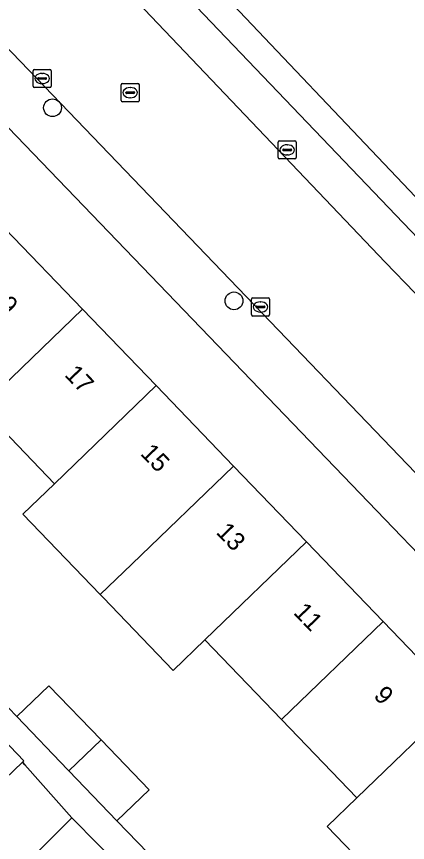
# Model space of a CAD drawing. Extents: x 159039 to 160102, y 381214 to 382524.
# Drawn here: x 159591 to 159612.56, y 382148.42 to 382193.93 of the extents above; entities that cross this region are included whole.
import ezdxf

# ---------------------------------------------------------------- set-up
doc = ezdxf.new("R2010")
doc.units = 0
for name, color, linetype in [('IMGEO_Boom', 7, 'Continuous'), ('IMGEO_Erf', 7, 'Continuous'), ('IMGEO_Groenvoorziening', 7, 'Continuous'), ('IMGEO_Kolk', 7, 'Continuous'), ('IMGEO_Pand', 7, 'Continuous'), ('IMGEO_Pand_nummerreeks', 7, 'Continuous'), ('IMGEO_Parkeervlak_open', 7, 'Continuous'), ('IMGEO_Rijbaan_lokaal_open', 7, 'Continuous'), ('IMGEO_Rioolput', 7, 'Continuous'), ('IMGEO_Voetpad_open', 7, 'Continuous')]:
    doc.layers.add(name, color=color, linetype=linetype)

msp = doc.modelspace()

# ---------------------------------------------------------------- linework, layer by layer
at = {"layer": 'IMGEO_Boom'}
for centre in [(159592.983, 382188.907), (159602.989, 382178.266)]:
    msp.add_circle(centre, 0.489, dxfattribs=at)
at = {"layer": 'IMGEO_Erf'}
for points in [[(159587.584, 382188.304), (159586.022, 382186.754), (159590.362, 382182.247), (159594.639, 382177.806), (159598.696, 382173.594), (159602.963, 382169.164), (159606.989, 382164.984), (159611.213, 382160.598), (159615.372, 382156.28), (159619.584, 382151.907), (159623.724, 382147.608), (159627.917, 382143.255), (159632.003, 382139.012), (159634.861, 382141.764), (159590.054, 382188.286)], [(159610.532, 382146.805), (159608.127, 382149.301), (159609.764, 382150.878), (159605.605, 382155.197), (159601.38, 382159.582), (159599.638, 382157.905), (159595.77, 382161.921), (159595.614, 382162.083), (159591.346, 382166.515), (159593.088, 382168.193), (159589.031, 382172.404)], [(159592.183, 382147.929), (159594.041, 382149.774), (159591.455, 382152.71), (159591.321, 382152.849), (159589.422, 382151.021), (159586.751, 382153.794), (159583.753, 382156.907), (159585.652, 382158.735), (159584.458, 382159.975), (159582.651, 382158.235), (159576.922, 382152.681), (159580.388, 382149.078), (159581.089, 382148.347)], [(159588.243, 382158.227), (159591.009, 382155.356), (159592.778, 382157.06), (159595.657, 382154.07), (159598.305, 382151.321), (159596.536, 382149.617), (159599.392, 382146.652)]]:
    msp.add_lwpolyline(points, dxfattribs=at)
at = {"layer": 'IMGEO_Groenvoorziening'}
msp.add_lwpolyline([(159578.678, 382216.857), (159596.343, 382198.603), (159599.113, 382198.62), (159615.415, 382181.447), (159633.755, 382193.439), (159628.279, 382202.233)], dxfattribs=at)
at = {"layer": 'IMGEO_Kolk'}
for p, q in [((159591.909, 382190.093), (159591.909, 382190.945)), ((159591.984, 382191.019), (159592.836, 382191.019)), ((159592.397, 382190.799), (159592.422, 382190.799)), ((159592.91, 382190.945), (159592.91, 382190.093)), ((159592.168, 382190.513), (159592.168, 382190.525)), ((159592.606, 382190.476), (159592.208, 382190.476)), ((159592.211, 382190.562), (159592.609, 382190.562)), ((159592.42, 382190.239), (159592.395, 382190.239)), ((159592.652, 382190.525), (159592.652, 382190.513)), ((159592.836, 382190.019), (159591.984, 382190.019)), ((159605.425, 382186.157), (159605.425, 382187.009)), ((159605.5, 382187.083), (159606.352, 382187.083)), ((159606.426, 382187.009), (159606.426, 382186.157)), ((159605.684, 382186.577), (159605.684, 382186.589)), ((159606.122, 382186.54), (159605.724, 382186.54)), ((159605.727, 382186.626), (159606.125, 382186.626)), ((159605.913, 382186.863), (159605.938, 382186.863)), ((159606.168, 382186.589), (159606.168, 382186.577)), ((159606.352, 382186.083), (159605.5, 382186.083)), ((159605.936, 382186.303), (159605.911, 382186.303)), ((159603.951, 382177.505), (159603.951, 382178.357)), ((159604.026, 382178.431), (159604.878, 382178.431)), ((159604.952, 382178.357), (159604.952, 382177.505)), ((159604.21, 382177.925), (159604.21, 382177.937)), ((159604.648, 382177.888), (159604.25, 382177.888)), ((159604.253, 382177.974), (159604.651, 382177.974)), ((159604.439, 382178.211), (159604.464, 382178.211)), ((159604.694, 382177.937), (159604.694, 382177.925)), ((159604.878, 382177.431), (159604.026, 382177.431)), ((159604.462, 382177.651), (159604.437, 382177.651))]:
    msp.add_line(p, q, dxfattribs=at)
for points in [[(159591.909, 382190.093), (159591.909, 382190.945)], [(159591.984, 382191.019), (159592.836, 382191.019)], [(159592.91, 382190.945), (159592.91, 382190.093)], [(159592.836, 382190.019), (159591.984, 382190.019)], [(159605.425, 382186.157), (159605.425, 382187.009)], [(159605.5, 382187.083), (159606.352, 382187.083)], [(159606.426, 382187.009), (159606.426, 382186.157)], [(159606.352, 382186.083), (159605.5, 382186.083)], [(159603.951, 382177.505), (159603.951, 382178.357)], [(159604.026, 382178.431), (159604.878, 382178.431)], [(159604.952, 382178.357), (159604.952, 382177.505)], [(159604.878, 382177.431), (159604.026, 382177.431)]]:
    msp.add_lwpolyline(points, dxfattribs=at)
for centre, radius, start, end in [((159591.986, 382190.943), 0.0765, 91.552, 178.448), ((159591.986, 382190.943), 0.0765, 91.552, 178.448), ((159592.834, 382190.943), 0.0765, 1.552, 88.448), ((159592.834, 382190.943), 0.0765, 1.552, 88.448), ((159592.208, 382190.522), 0.0403, 85.8775, 175.7526), ((159592.205, 382190.512), 0.0366, 178.938, 274.7102), ((159592.609, 382190.519), 0.043, 264.8664, 352.4533), ((159592.613, 382190.524), 0.0386, 1.7309, 96.639), ((159591.986, 382190.095), 0.0765, 181.552, 268.448), ((159591.986, 382190.095), 0.0765, 181.552, 268.448), ((159592.834, 382190.095), 0.0765, 271.552, 358.448), ((159592.834, 382190.095), 0.0765, 271.552, 358.448), ((159605.502, 382187.007), 0.0765, 91.552, 178.448), ((159605.502, 382187.007), 0.0765, 91.552, 178.448), ((159606.35, 382187.007), 0.0765, 1.552, 88.448), ((159606.35, 382187.007), 0.0765, 1.552, 88.448), ((159605.724, 382186.586), 0.0403, 85.8775, 175.7526), ((159605.721, 382186.576), 0.0366, 178.938, 274.7102), ((159606.125, 382186.583), 0.043, 264.8664, 352.4533), ((159606.129, 382186.588), 0.0386, 1.7309, 96.639), ((159605.502, 382186.159), 0.0765, 181.552, 268.448), ((159605.502, 382186.159), 0.0765, 181.552, 268.448), ((159606.35, 382186.159), 0.0765, 271.552, 358.448), ((159606.35, 382186.159), 0.0765, 271.552, 358.448), ((159604.028, 382178.355), 0.0765, 91.552, 178.448), ((159604.028, 382178.355), 0.0765, 91.552, 178.448), ((159604.876, 382178.355), 0.0765, 1.552, 88.448), ((159604.876, 382178.355), 0.0765, 1.552, 88.448), ((159604.25, 382177.934), 0.0403, 85.8775, 175.7526), ((159604.247, 382177.924), 0.0366, 178.938, 274.7102), ((159604.651, 382177.931), 0.043, 264.8664, 352.4533), ((159604.655, 382177.936), 0.0386, 1.7309, 96.639), ((159604.028, 382177.507), 0.0765, 181.552, 268.448), ((159604.028, 382177.507), 0.0765, 181.552, 268.448), ((159604.876, 382177.507), 0.0765, 271.552, 358.448), ((159604.876, 382177.507), 0.0765, 271.552, 358.448)]:
    msp.add_arc(centre, radius, start, end, dxfattribs=at)
for centre, major_axis, ratio, start_param, end_param in [((159592.396, 382190.519), (-0.387, 0.002), 0.722429, 4.712389, 7.853982), ((159592.421, 382190.519), (-0.39, 0.002), 0.717154, 1.570796, 4.712389), ((159605.912, 382186.583), (-0.387, 0.002), 0.722429, 4.712389, 7.853982), ((159605.937, 382186.583), (-0.39, 0.002), 0.717154, 1.570796, 4.712389), ((159604.438, 382177.931), (-0.387, 0.002), 0.722429, 4.712389, 7.853982), ((159604.463, 382177.931), (-0.39, 0.002), 0.717154, 1.570796, 4.712389)]:
    msp.add_ellipse(centre, major_axis=major_axis, ratio=ratio, start_param=start_param, end_param=end_param, dxfattribs=at)
at = {"layer": 'IMGEO_Pand'}
for points in [[(159594.639, 382177.806), (159590.362, 382182.247), (159584.754, 382176.845), (159589.031, 382172.404)], [(159594.639, 382177.806), (159589.031, 382172.404), (159593.088, 382168.193), (159598.696, 382173.594)], [(159602.963, 382169.164), (159598.696, 382173.594), (159593.088, 382168.193), (159591.346, 382166.515), (159595.614, 382162.083), (159597.356, 382163.762)], [(159606.989, 382164.984), (159602.963, 382169.164), (159597.356, 382163.762), (159595.614, 382162.083), (159595.77, 382161.921), (159599.638, 382157.905), (159601.38, 382159.582)], [(159611.213, 382160.598), (159606.989, 382164.984), (159601.38, 382159.582), (159605.605, 382155.197)], [(159611.213, 382160.598), (159605.605, 382155.197), (159609.764, 382150.878), (159615.372, 382156.28)], [(159595.657, 382154.07), (159592.778, 382157.06), (159591.009, 382155.356), (159593.823, 382152.434), (159593.888, 382152.366)], [(159619.584, 382151.907), (159615.372, 382156.28), (159609.764, 382150.878), (159608.127, 382149.301), (159610.532, 382146.805), (159612.34, 382144.929), (159613.976, 382146.505)], [(159588.735, 382155.702), (159586.751, 382153.794), (159589.422, 382151.021), (159591.321, 382152.849), (159591.405, 382152.93)], [(159595.657, 382154.07), (159593.888, 382152.366), (159596.536, 382149.617), (159598.305, 382151.321)], [(159596.95, 382146.844), (159594.041, 382149.774), (159592.183, 382147.929), (159595.063, 382145.029)]]:
    msp.add_lwpolyline(points, close=True, dxfattribs=at)
at = {"layer": 'IMGEO_Parkeervlak_open'}
for points in [[(159595.112, 382197.425), (159611.32, 382180.401), (159635.868, 382155.051), (159640.843, 382149.906)], [(159640.435, 382153.191), (159598.883, 382196.607)]]:
    msp.add_lwpolyline(points, dxfattribs=at)
at = {"layer": 'IMGEO_Rijbaan_lokaal_open'}
msp.add_lwpolyline([(159635.868, 382155.051), (159611.32, 382180.401), (159595.112, 382197.425), (159595.099, 382197.439), (159587.801, 382205.161), (159582.753, 382200.265), (159632.985, 382147.978), (159638.301, 382142.458), (159640.868, 382139.793), (159647.254, 382133.162), (159651.139, 382129.196), (159651.952, 382128.159), (159652.666, 382127.408)], dxfattribs=at)
at = {"layer": 'IMGEO_Rioolput'}
for p, q in [((159596.769, 382189.313), (159596.769, 382190.165)), ((159596.844, 382190.239), (159597.696, 382190.239)), ((159597.77, 382190.165), (159597.77, 382189.313)), ((159597.028, 382189.733), (159597.028, 382189.745)), ((159597.466, 382189.696), (159597.068, 382189.696)), ((159597.071, 382189.782), (159597.469, 382189.782)), ((159597.257, 382190.019), (159597.282, 382190.019)), ((159597.512, 382189.745), (159597.512, 382189.733)), ((159597.696, 382189.239), (159596.844, 382189.239)), ((159597.28, 382189.459), (159597.255, 382189.459))]:
    msp.add_line(p, q, dxfattribs=at)
for points in [[(159596.769, 382189.313), (159596.769, 382190.165)], [(159596.844, 382190.239), (159597.696, 382190.239)], [(159597.77, 382190.165), (159597.77, 382189.313)], [(159597.696, 382189.239), (159596.844, 382189.239)]]:
    msp.add_lwpolyline(points, dxfattribs=at)
for centre, radius, start, end in [((159596.846, 382190.163), 0.0765, 91.552, 178.448), ((159596.846, 382190.163), 0.0765, 91.552, 178.448), ((159597.694, 382190.163), 0.0765, 1.552, 88.448), ((159597.694, 382190.163), 0.0765, 1.552, 88.448), ((159597.068, 382189.742), 0.0403, 85.8775, 175.7526), ((159597.065, 382189.732), 0.0366, 178.938, 274.7102), ((159597.469, 382189.739), 0.043, 264.8664, 352.4533), ((159597.473, 382189.744), 0.0386, 1.7309, 96.639), ((159596.846, 382189.315), 0.0765, 181.552, 268.448), ((159596.846, 382189.315), 0.0765, 181.552, 268.448), ((159597.694, 382189.315), 0.0765, 271.552, 358.448), ((159597.694, 382189.315), 0.0765, 271.552, 358.448)]:
    msp.add_arc(centre, radius, start, end, dxfattribs=at)
for centre, major_axis, ratio, start_param, end_param in [((159597.256, 382189.739), (-0.387, 0.002), 0.722429, 4.712389, 7.853982), ((159597.281, 382189.739), (-0.39, 0.002), 0.717154, 1.570796, 4.712389)]:
    msp.add_ellipse(centre, major_axis=major_axis, ratio=ratio, start_param=start_param, end_param=end_param, dxfattribs=at)
at = {"layer": 'IMGEO_Voetpad_open'}
for points in [[(159657.775, 382134.622), (159654.57, 382137.959), (159654.396, 382138.152), (159652.938, 382139.768), (159642.173, 382150.843), (159642.367, 382153.526), (159617.105, 382179.697), (159615.415, 382181.447), (159599.113, 382198.62), (159596.343, 382198.603), (159578.678, 382216.857)], [(159570.581, 382208.302), (159582.544, 382195.788), (159582.709, 382195.901), (159584.825, 382193.532), (159587.827, 382190.52), (159590.054, 382188.286), (159634.861, 382141.764), (159636.049, 382140.53), (159647.71, 382128.423)], [(159652.666, 382127.408), (159651.952, 382128.159), (159651.139, 382129.196), (159647.254, 382133.162), (159640.868, 382139.793), (159638.301, 382142.458), (159632.985, 382147.978), (159582.753, 382200.265)], [(159598.883, 382196.607), (159640.435, 382153.191)], [(159599.392, 382146.652), (159596.536, 382149.617), (159593.888, 382152.366), (159593.823, 382152.434), (159591.009, 382155.356), (159588.243, 382158.227), (159585.53, 382161.044), (159584.458, 382159.975), (159585.652, 382158.735), (159585.736, 382158.816), (159588.735, 382155.702), (159591.405, 382152.93), (159591.321, 382152.849), (159591.455, 382152.71), (159594.041, 382149.774), (159596.95, 382146.844)]]:
    msp.add_lwpolyline(points, dxfattribs=at)

# ---------------------------------------------------------------- texts
at = {"layer": 'IMGEO_Pand_nummerreeks'}
for s, rotation, p in [('19', 313.9236, (159589.419, 382178.498)), ('17', 313.9236, (159593.599, 382174.158)), ('15', 313.9227, (159597.78, 382169.817)), ('13', 313.9227, (159601.96, 382165.476)), ('11', 313.9236, (159606.219, 382161.055)), ('9', 313.9236, (159610.64, 382156.466))]:
    msp.add_text(s, height=1, rotation=rotation, dxfattribs=at).set_placement(p)

doc.saveas('drawing.dxf')
